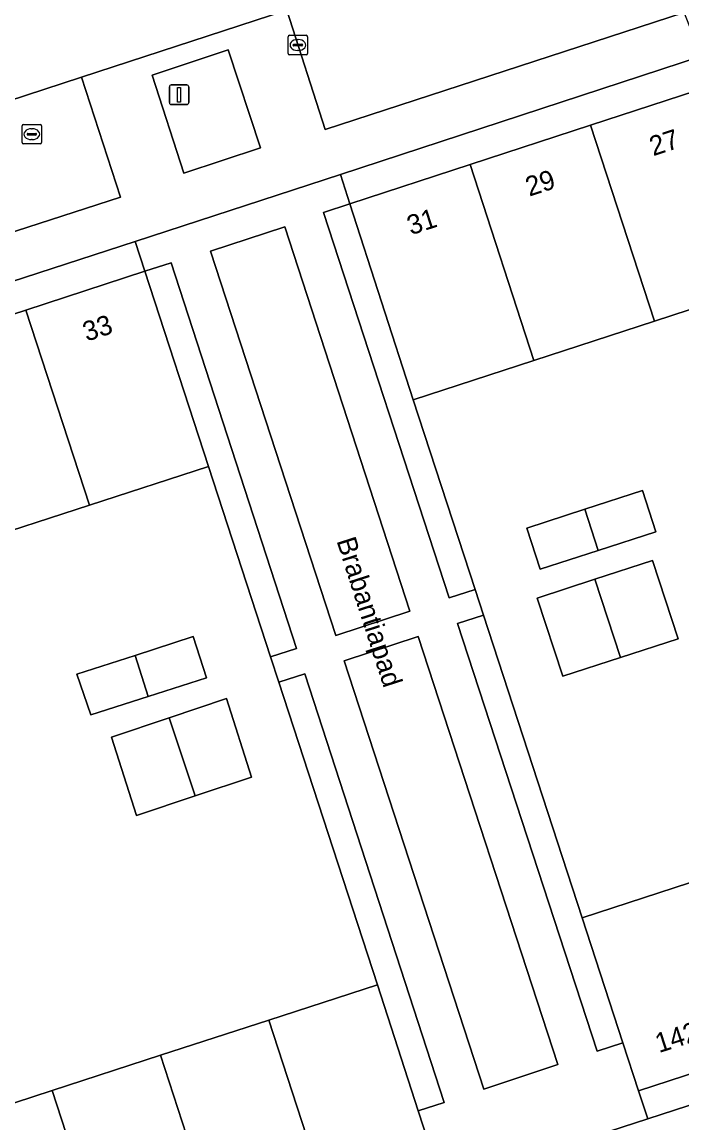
# Model space of a CAD drawing. Extents: x 158086 to 159499, y 382904 to 383981.
# Drawn here: x 159374.5 to 159408.3, y 382985.9 to 383042.2 of the extents above; entities that cross this region are included whole.
import ezdxf

# ---------------------------------------------------------------- set-up
doc = ezdxf.new("R2010")
doc.units = 0
for name, color, linetype in [('IMGEO_Erf', 7, 'Continuous'), ('IMGEO_Groenvoorziening', 7, 'Continuous'), ('IMGEO_Kolk', 7, 'Continuous'), ('IMGEO_Lichtmast', 7, 'Continuous'), ('IMGEO_Openbare_ruimte_label', 7, 'Continuous'), ('IMGEO_Pand', 7, 'Continuous'), ('IMGEO_Pand_nummerreeks', 7, 'Continuous'), ('IMGEO_Rijbaan_lokaal_open', 7, 'Continuous'), ('IMGEO_Voetpad_open', 7, 'Continuous')]:
    doc.layers.add(name, color=color, linetype=linetype)

msp = doc.modelspace()

# ---------------------------------------------------------------- linework, layer by layer
at = {"layer": 'IMGEO_Erf'}
for points in [[(159409.765, 383038.915), (159409.27, 383040.437), (159390.811, 383034.377), (159391.295, 383032.883), (159397.441, 383034.89), (159403.6, 383036.901)], [(159374.739, 383027.453), (159380.822, 383029.434), (159380.323, 383030.961), (159349.879, 383021.061), (159350.38, 383019.518), (159356.463, 383021.5), (159362.555, 383023.484), (159368.647, 383025.468)], [(159403.984, 383015.163), (159401.018, 383014.202), (159400.35, 383016.306), (159403.302, 383017.264), (159406.254, 383018.222), (159406.929, 383016.117)], [(159408.079, 383010.645), (159405.132, 383009.689), (159402.175, 383008.73), (159400.875, 383012.722), (159403.823, 383013.688), (159406.771, 383014.653)], [(159377.351, 383008.831), (159380.319, 383009.794), (159383.286, 383010.758), (159383.963, 383008.653), (159380.998, 383007.7), (159378.064, 383006.757)], [(159382.058, 383006.599), (159384.995, 383007.586), (159386.271, 383003.576), (159383.399, 383002.61), (159380.402, 383001.601), (159379.122, 383005.612)], [(159450.394, 383000.364), (159449.918, 383001.825), (159444.435, 383000.039), (159438.951, 382998.253), (159433.468, 382996.467), (159427.985, 382994.681), (159422.501, 382992.895), (159417.018, 382991.109), (159411.534, 382989.323), (159406.051, 382987.537), (159406.519, 382986.097)]]:
    msp.add_lwpolyline(points, close=True, dxfattribs=at)
for points in [[(159413.022, 383028.888), (159406.861, 383026.882), (159400.701, 383024.877), (159394.54, 383022.871), (159397.704, 383013.165), (159398.132, 383011.852), (159403.175, 382996.382), (159408.654, 382998.165)], [(159371.228, 382985.965), (159376.085, 382987.546), (159381.617, 382989.348), (159387.15, 382991.15), (159392.703, 382992.958), (159387.669, 383008.426), (159387.246, 383009.726), (159384.078, 383019.462), (159377.986, 383017.479), (159371.893, 383015.496)]]:
    msp.add_lwpolyline(points, dxfattribs=at)
at = {"layer": 'IMGEO_Groenvoorziening'}
for points in [[(159390.777, 383043.641), (159390.481, 383043.56), (159388.388, 383042.889), (159388.082, 383042.789), (159390.043, 383036.688), (159408.385, 383042.674)], [(159352.587, 383031.228), (159348.487, 383029.908), (159350.459, 383023.804), (159379.576, 383033.227), (159377.578, 383039.358), (159373.781, 383038.118)]]:
    msp.add_lwpolyline(points, dxfattribs=at)
for points in [[(159381.191, 383039.464), (159382.807, 383034.46), (159386.726, 383035.754), (159385.083, 383040.754)], [(159391.295, 383032.883), (159389.946, 383032.443), (159396.373, 383012.731), (159397.704, 383013.165), (159394.54, 383022.871)], [(159394.363, 383012.051), (159387.968, 383031.709), (159384.177, 383030.458), (159390.588, 383010.82)], [(159382.168, 383029.872), (159380.822, 383029.434), (159384.078, 383019.462), (159387.246, 383009.726), (159388.569, 383010.155)], [(159398.132, 383011.852), (159396.802, 383011.418), (159403.933, 382989.555), (159405.255, 382989.986), (159403.175, 382996.382)], [(159398.138, 382987.61), (159401.922, 382988.88), (159394.787, 383010.758), (159391.006, 383009.517)], [(159388.996, 383008.857), (159387.669, 383008.426), (159392.703, 382992.958), (159394.791, 382986.501), (159396.123, 382986.934)]]:
    msp.add_lwpolyline(points, close=True, dxfattribs=at)
at = {"layer": 'IMGEO_Kolk'}
for p, q in [((159388.14, 383040.578), (159388.14, 383041.43)), ((159388.215, 383041.504), (159389.067, 383041.504)), ((159388.628, 383041.284), (159388.653, 383041.284)), ((159389.141, 383041.43), (159389.141, 383040.578)), ((159388.399, 383040.998), (159388.399, 383041.01)), ((159388.837, 383040.961), (159388.439, 383040.961)), ((159388.442, 383041.047), (159388.84, 383041.047)), ((159388.651, 383040.724), (159388.626, 383040.724)), ((159388.883, 383041.01), (159388.883, 383040.998)), ((159389.067, 383040.504), (159388.215, 383040.504)), ((159374.543, 383036.02), (159374.543, 383036.872)), ((159374.618, 383036.946), (159375.47, 383036.946)), ((159375.544, 383036.872), (159375.544, 383036.02)), ((159374.802, 383036.44), (159374.802, 383036.452)), ((159375.24, 383036.403), (159374.842, 383036.403)), ((159374.845, 383036.489), (159375.243, 383036.489)), ((159375.031, 383036.726), (159375.056, 383036.726)), ((159375.286, 383036.452), (159375.286, 383036.44)), ((159375.47, 383035.946), (159374.618, 383035.946)), ((159375.054, 383036.166), (159375.029, 383036.166))]:
    msp.add_line(p, q, dxfattribs=at)
for points in [[(159388.14, 383040.578), (159388.14, 383041.43)], [(159388.215, 383041.504), (159389.067, 383041.504)], [(159389.141, 383041.43), (159389.141, 383040.578)], [(159389.067, 383040.504), (159388.215, 383040.504)], [(159374.543, 383036.02), (159374.543, 383036.872)], [(159374.618, 383036.946), (159375.47, 383036.946)], [(159375.544, 383036.872), (159375.544, 383036.02)], [(159375.47, 383035.946), (159374.618, 383035.946)]]:
    msp.add_lwpolyline(points, dxfattribs=at)
for centre, radius, start, end in [((159388.217, 383041.428), 0.0765, 91.552, 178.448), ((159388.217, 383041.428), 0.0765, 91.552, 178.448), ((159389.065, 383041.428), 0.0765, 1.552, 88.448), ((159389.065, 383041.428), 0.0765, 1.552, 88.448), ((159388.439, 383041.007), 0.0403, 85.8775, 175.7526), ((159388.436, 383040.997), 0.0366, 178.938, 274.7102), ((159388.84, 383041.004), 0.043, 264.8664, 352.4533), ((159388.844, 383041.009), 0.0386, 1.7309, 96.639), ((159388.217, 383040.58), 0.0765, 181.552, 268.448), ((159388.217, 383040.58), 0.0765, 181.552, 268.448), ((159389.065, 383040.58), 0.0765, 271.552, 358.448), ((159389.065, 383040.58), 0.0765, 271.552, 358.448), ((159374.62, 383036.87), 0.0765, 91.552, 178.448), ((159374.62, 383036.87), 0.0765, 91.552, 178.448), ((159375.468, 383036.87), 0.0765, 1.552, 88.448), ((159375.468, 383036.87), 0.0765, 1.552, 88.448), ((159374.842, 383036.449), 0.0403, 85.8775, 175.7526), ((159374.839, 383036.439), 0.0366, 178.938, 274.7102), ((159375.243, 383036.446), 0.043, 264.8664, 352.4533), ((159375.247, 383036.451), 0.0386, 1.7309, 96.639), ((159374.62, 383036.022), 0.0765, 181.552, 268.448), ((159374.62, 383036.022), 0.0765, 181.552, 268.448), ((159375.468, 383036.022), 0.0765, 271.552, 358.448), ((159375.468, 383036.022), 0.0765, 271.552, 358.448)]:
    msp.add_arc(centre, radius, start, end, dxfattribs=at)
for centre, major_axis, ratio, start_param, end_param in [((159388.627, 383041.004), (-0.387, 0.002), 0.722429, 4.712389, 7.853982), ((159388.652, 383041.004), (-0.39, 0.002), 0.717154, 1.570796, 4.712389), ((159375.03, 383036.446), (-0.387, 0.002), 0.722429, 4.712389, 7.853982), ((159375.055, 383036.446), (-0.39, 0.002), 0.717154, 1.570796, 4.712389)]:
    msp.add_ellipse(centre, major_axis=major_axis, ratio=ratio, start_param=start_param, end_param=end_param, dxfattribs=at)
at = {"layer": 'IMGEO_Lichtmast'}
for p, q in [((159382.072, 383038.062), (159382.072, 383038.862)), ((159382.072, 383038.862), (159382.072, 383038.062)), ((159382.172, 383038.962), (159382.962, 383038.962)), ((159382.962, 383038.962), (159382.172, 383038.962)), ((159383.062, 383038.862), (159383.062, 383038.062)), ((159383.062, 383038.062), (159383.062, 383038.862)), ((159382.962, 383037.962), (159382.172, 383037.962)), ((159382.172, 383037.962), (159382.962, 383037.962))]:
    msp.add_line(p, q, dxfattribs=at)
msp.add_lwpolyline([(159382.492, 383038.837), (159382.642, 383038.837), (159382.642, 383038.087), (159382.492, 383038.087), (159382.492, 383038.837)], dxfattribs=at)
for centre, start, end in [((159382.172, 383038.862), 90, 180), ((159382.172, 383038.862), 90, 180), ((159382.962, 383038.862), 0, 90), ((159382.962, 383038.862), 360, 90), ((159382.172, 383038.062), 180, 270), ((159382.172, 383038.062), 180, 270), ((159382.962, 383038.062), 270, 0), ((159382.962, 383038.062), 270, 0)]:
    msp.add_arc(centre, 0.1, start, end, dxfattribs=at)
at = {"layer": 'IMGEO_Pand'}
for points in [[(159409.765, 383038.915), (159403.6, 383036.901), (159406.861, 383026.882), (159413.022, 383028.888)], [(159403.6, 383036.901), (159397.441, 383034.89), (159400.701, 383024.877), (159406.861, 383026.882)], [(159397.441, 383034.89), (159391.295, 383032.883), (159394.54, 383022.871), (159400.701, 383024.877)], [(159380.822, 383029.434), (159374.739, 383027.453), (159377.986, 383017.479), (159384.078, 383019.462)], [(159374.739, 383027.453), (159368.647, 383025.468), (159371.893, 383015.496), (159377.986, 383017.479)], [(159406.254, 383018.222), (159403.302, 383017.264), (159403.984, 383015.163), (159406.929, 383016.117)], [(159403.302, 383017.264), (159400.35, 383016.306), (159401.018, 383014.202), (159403.984, 383015.163)], [(159406.771, 383014.653), (159403.823, 383013.688), (159405.132, 383009.689), (159408.079, 383010.645)], [(159403.823, 383013.688), (159400.875, 383012.722), (159402.175, 383008.73), (159405.132, 383009.689)], [(159383.286, 383010.758), (159380.319, 383009.794), (159380.998, 383007.7), (159383.963, 383008.653)], [(159380.319, 383009.794), (159377.351, 383008.831), (159378.064, 383006.757), (159380.998, 383007.7)], [(159384.995, 383007.586), (159382.058, 383006.599), (159383.399, 383002.61), (159386.271, 383003.576)], [(159382.058, 383006.599), (159379.122, 383005.612), (159380.402, 383001.601), (159383.399, 383002.61)], [(159408.654, 382998.165), (159403.175, 382996.382), (159405.255, 382989.986), (159406.051, 382987.537), (159411.534, 382989.323)], [(159392.703, 382992.958), (159387.15, 382991.15), (159390.035, 382982.3), (159395.567, 382984.103), (159394.791, 382986.501)], [(159387.15, 382991.15), (159381.617, 382989.348), (159384.503, 382980.497), (159390.035, 382982.3)], [(159381.617, 382989.348), (159376.085, 382987.546), (159378.97, 382978.693), (159384.503, 382980.497)], [(159376.085, 382987.546), (159371.228, 382985.965), (159370.553, 382985.745), (159373.438, 382976.89), (159374.119, 382977.112), (159378.97, 382978.693)]]:
    msp.add_lwpolyline(points, close=True, dxfattribs=at)
at = {"layer": 'IMGEO_Rijbaan_lokaal_open'}
msp.add_lwpolyline([(159344.931, 383028.763), (159348.487, 383029.908), (159352.587, 383031.228), (159361.766, 383034.2), (159364.581, 383035.112), (159373.781, 383038.118), (159377.578, 383039.358), (159388.082, 383042.789), (159388.388, 383042.889), (159390.481, 383043.56), (159390.777, 383043.641), (159401.403, 383046.995)], dxfattribs=at)
at = {"layer": 'IMGEO_Voetpad_open'}
for points in [[(159301.039, 383009.71), (159301.65, 383007.839), (159301.805, 383007.364), (159304.972, 383008.394), (159306.264, 383008.814), (159306.105, 383009.303), (159305.506, 383011.139), (159346.378, 383024.461), (159346.978, 383022.63), (159347.146, 383022.117), (159348.223, 383018.815), (159350.38, 383019.518), (159349.879, 383021.061), (159380.323, 383030.961), (159390.811, 383034.377), (159409.27, 383040.437), (159408.385, 383042.674), (159390.043, 383036.688), (159388.082, 383042.789), (159377.578, 383039.358), (159379.576, 383033.227), (159350.459, 383023.804), (159348.487, 383029.908), (159344.931, 383028.763)], [(159475.522, 383008.179), (159475.881, 383007.129), (159470.107, 383005.305), (159469.711, 383006.321), (159454.206, 383001.359), (159454.175, 383001.458), (159453.118, 383001.152), (159450.394, 383000.364), (159406.519, 382986.097), (159396.025, 382982.686), (159374.591, 382975.667), (159373.909, 382975.444), (159373.472, 382975.264), (159337.523, 382963.484), (159304.533, 382952.697), (159302.662, 382952.288), (159269.337, 382942.719), (159263.077, 382941.3), (159262.22, 382941.117), (159260.558, 382940.762), (159248.461, 382938.896), (159237.38, 382937.512)]]:
    msp.add_lwpolyline(points, dxfattribs=at)
for points in [[(159381.191, 383039.464), (159385.083, 383040.754), (159386.726, 383035.754), (159382.807, 383034.46)], [(159397.704, 383013.165), (159396.373, 383012.731), (159389.946, 383032.443), (159391.295, 383032.883), (159390.811, 383034.377), (159380.323, 383030.961), (159380.822, 383029.434), (159382.168, 383029.872), (159388.569, 383010.155), (159387.246, 383009.726), (159387.669, 383008.426), (159388.996, 383008.857), (159396.123, 382986.934), (159394.791, 382986.501), (159395.567, 382984.103), (159396.025, 382982.686), (159406.519, 382986.097), (159406.051, 382987.537), (159405.255, 382989.986), (159403.933, 382989.555), (159396.802, 383011.418), (159398.132, 383011.852)], [(159394.363, 383012.051), (159390.588, 383010.82), (159384.177, 383030.458), (159387.968, 383031.709)], [(159401.922, 382988.88), (159398.138, 382987.61), (159391.006, 383009.517), (159394.787, 383010.758)]]:
    msp.add_lwpolyline(points, close=True, dxfattribs=at)

# ---------------------------------------------------------------- texts
at = {"layer": 'IMGEO_Openbare_ruimte_label'}
msp.add_text('Brabantiapad', height=1, rotation=287.8189, dxfattribs=at).set_placement((159390.608, 383015.657))
at = {"layer": 'IMGEO_Pand_nummerreeks'}
for s, rotation, p in [('27', 18.0883, (159406.801, 383035.317)), ('29', 18.0883, (159400.47, 383033.249)), ('31', 18.0883, (159394.417, 383031.273)), ('33', 18.0424, (159377.843, 383025.834)), ('142', 18.0424, (159407.099, 382989.456))]:
    msp.add_text(s, height=1, rotation=rotation, dxfattribs=at).set_placement(p)

doc.saveas('drawing.dxf')
